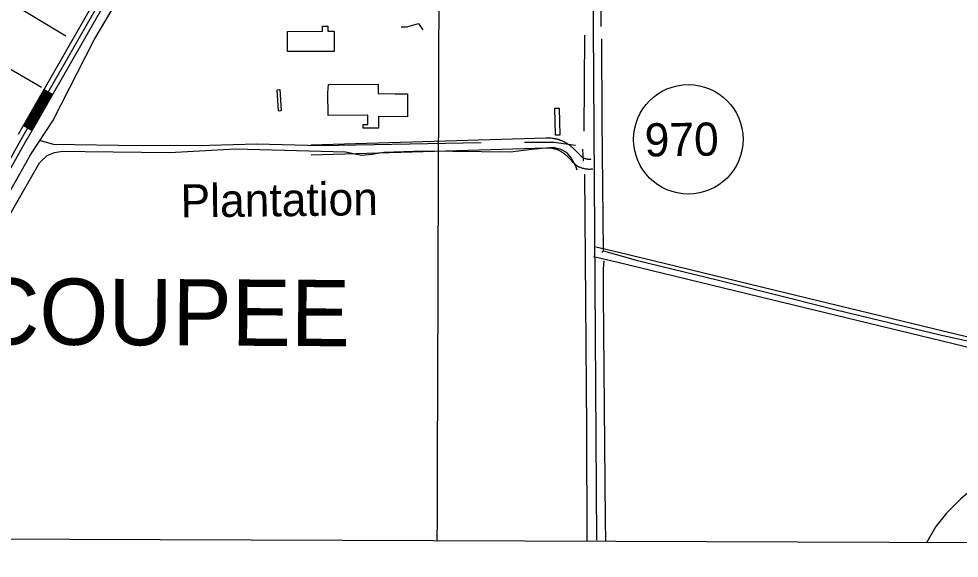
# Model space of a CAD drawing. Extents: x 3146026 to 3183936, y 897894 to 923344.
# Drawn here: x 3159445 to 3162279, y 907250 to 908877 of the extents above; entities that cross this region are included whole.
import ezdxf

# ---------------------------------------------------------------- set-up
doc = ezdxf.new("R2010")
doc.units = 0
for name, color, linetype in [('V-ANNO-SYMB', 7, 'Continuous'), ('V-BLDG-OTLN', 7, 'Continuous'), ('V-DOMW-TANK', 7, 'Continuous'), ('V-GRID-MAJR', 7, 'Continuous'), ('V-ROAD-CNTR', 7, 'Continuous'), ('V-ROAD-IDEN', 7, 'Continuous'), ('V-TOPO-GNAM-IDEN', 7, 'Continuous'), ('V-TOPO-SHOR', 7, 'Continuous')]:
    doc.layers.add(name, color=color, linetype=linetype)

msp = doc.modelspace()

# ---------------------------------------------------------------- linework, layer by layer
at = {"layer": 'V-ANNO-SYMB'}
msp.add_lwpolyline([(3150260.2, 907341.2), (3165911.3, 907284.3), (3165898.4, 903734.3), (3150247.3, 903791.2)], close=True, dxfattribs=at)
at = {"layer": 'V-BLDG-OTLN'}
for points in [[(3160254.6, 908777.8), (3160254.4, 908838.7), (3160359.9, 908839.1), (3160359.9, 908854.6), (3160376.5, 908854.7), (3160376.5, 908839.4), (3160395.1, 908839.5), (3160395.3, 908778.3)], [(3160528.4, 908582.2), (3160528.6, 908582.2), (3160528.6, 908546.5), (3160482.6, 908547), (3160483, 908558.2), (3160496.4, 908558.2), (3160496.3, 908585.8), (3160494.9, 908586.2), (3160377.4, 908585.1), (3160376.6, 908654.7), (3160377.8, 908678.2), (3160528, 908679.2), (3160528, 908650.9), (3160579.3, 908650.8), (3160616.2, 908650.8), (3160616.1, 908581.5), (3160528.6, 908582.2), (3160528.6, 908582.4)], [(3161061.8, 908525.4), (3161060.3, 908606.7), (3161073.4, 908606.9), (3161075, 908525.6)], [(3160528.6, 908582.2), (3160528.4, 908582.2), (3160528.6, 908582.4)]]:
    msp.add_lwpolyline(points, close=True, dxfattribs=at)
at = {"layer": 'V-DOMW-TANK'}
msp.add_lwpolyline([(3160227.8, 908598.7), (3160223, 908661.5), (3160224.4, 908662.9), (3160231.9, 908663.3), (3160235.3, 908600.3), (3160233.3, 908599.3), (3160229, 908598.3), (3160228, 908599.3)], close=True, dxfattribs=at)
at = {"layer": 'V-GRID-MAJR'}
msp.add_spline([(3160706, 907303.2), (3160713, 909400.9), (3160733.3, 915463.8), (3160753.6, 921526.7), (3160753.6, 921529.7)], degree=3, dxfattribs=at)
at = {"layer": 'V-ROAD-CNTR'}
for p, q in [((3159545.9, 908648.2), (3159519.8, 908663.1)), ((3159483.8, 908539.7), (3159457.8, 908554.6))]:
    msp.add_line(p, q, dxfattribs=at)
for points in [[(3161163, 910769.5), (3161176.1, 908851.9), (3161185.7, 907304)], [(3159671.3, 908993.4), (3159672.6, 908991.9), (3159673.8, 908990), (3159674.5, 908988.4), (3159679.9, 908966.3), (3159682.7, 908947.9), (3159442.5, 908527.9)], [(3159698.4, 908945), (3159455.5, 908520.5)], [(3159711.2, 908951.4), (3159714, 908942.1), (3159468.6, 908513)], [(3159522.4, 908661.6), (3159460.4, 908553.1)], [(3159525.1, 908660.1), (3159463, 908551.6)], [(3159527.7, 908658.6), (3159465.6, 908550.1)], [(3159530.3, 908657.1), (3159468.2, 908548.6)], [(3159532.9, 908655.7), (3159470.8, 908547.2)], [(3159535.5, 908654.2), (3159473.4, 908545.7)], [(3159538.1, 908652.7), (3159476, 908544.2)], [(3159540.7, 908651.2), (3159478.6, 908542.7)], [(3159543.3, 908649.7), (3159481.2, 908541.2)], [(3159455.5, 908520.5), (3158780.7, 907312.7)], [(3159468.6, 908513.2), (3158797.9, 907312.6)], [(3161033.9, 908516.7), (3160324.8, 908495.8)], [(3161168.8, 908453.1), (3161167.9, 908452.9), (3161167.3, 908452.8), (3161166.8, 908452.7), (3161166.3, 908452.7), (3161165.1, 908452.6), (3161164.1, 908452.6), (3161163.3, 908452.6), (3161162.6, 908452.6), (3161162, 908452.6), (3161160.7, 908452.7), (3161159.8, 908452.8), (3161159.2, 908452.9), (3161158.2, 908453.1), (3161157.1, 908453.3), (3161154.6, 908453.9), (3161152.4, 908454.5), (3161150.6, 908455), (3161149.2, 908455.4), (3161148.1, 908455.8), (3161147.2, 908456.2), (3161146.4, 908456.5), (3161145.8, 908456.8), (3161145.3, 908457.1), (3161144.9, 908457.3), (3161144.7, 908457.4), (3161144.1, 908457.8), (3161143.7, 908458.1), (3161143.6, 908458.2), (3161143.2, 908458.5), (3161142.8, 908458.9), (3161141.4, 908460.2), (3161140.2, 908461.5), (3161137.9, 908463.9), (3161134.3, 908467.8), (3161132.4, 908469.9), (3161130.4, 908471.9), (3161123.9, 908478.4), (3161120.6, 908481.7), (3161117.2, 908484.9), (3161115.3, 908486.6), (3161113.5, 908488.2), (3161111.8, 908489.7), (3161110.2, 908491), (3161108.7, 908492.3), (3161107.2, 908493.4), (3161105.8, 908494.4), (3161103.2, 908496.3), (3161100.9, 908497.9), (3161098.8, 908499.2), (3161097, 908500.4), (3161095.3, 908501.4), (3161092.4, 908503), (3161090.2, 908504.2), (3161088.5, 908505.1), (3161086, 908506.3), (3161083.4, 908507.6), (3161081.3, 908508.5), (3161079.2, 908509.4), (3161077.3, 908510.1), (3161075.5, 908510.7), (3161073.9, 908511.3), (3161072.3, 908511.8), (3161070.8, 908512.2), (3161068.1, 908513), (3161065.8, 908513.5), (3161063.7, 908514), (3161061.8, 908514.4), (3161058.8, 908514.9), (3161056.4, 908515.3), (3161053, 908515.8), (3161049.6, 908516.3), (3161047.6, 908516.5), (3161045.8, 908516.6), (3161044.2, 908516.7), (3161041.6, 908516.8), (3161039.5, 908516.9), (3161037.8, 908516.9), (3161035.5, 908516.8), (3161033.4, 908516.6)], [(3161034.8, 908486.7), (3160325.6, 908465.9)], [(3161174.7, 908423.7), (3161173.4, 908423.4), (3161171.9, 908423.2), (3161170.5, 908423), (3161169.2, 908422.8), (3161166.9, 908422.6), (3161164.8, 908422.6), (3161163, 908422.6), (3161161.4, 908422.6), (3161159.9, 908422.7), (3161157.6, 908422.9), (3161155.8, 908423.1), (3161154.4, 908423.3), (3161152.5, 908423.6), (3161150.6, 908424), (3161147.4, 908424.8), (3161144.6, 908425.5), (3161142, 908426.3), (3161139.6, 908427), (3161137.5, 908427.8), (3161135.6, 908428.5), (3161133.9, 908429.3), (3161132.4, 908430), (3161131.1, 908430.7), (3161130, 908431.3), (3161128.9, 908431.9), (3161127.3, 908433), (3161125.9, 908433.9), (3161124.9, 908434.7), (3161123.5, 908435.9), (3161122.2, 908437.1), (3161120.2, 908439), (3161118.6, 908440.7), (3161116, 908443.4), (3161112.4, 908447.3), (3161110.7, 908449.1), (3161109, 908450.8), (3161102.8, 908457.1), (3161099.7, 908460.1), (3161096.6, 908463.1), (3161095.1, 908464.5), (3161093.8, 908465.7), (3161092.5, 908466.7), (3161091.3, 908467.7), (3161090.2, 908468.7), (3161089.1, 908469.5), (3161088.1, 908470.2), (3161086.1, 908471.7), (3161084.3, 908472.9), (3161082.7, 908473.9), (3161081.3, 908474.8), (3161080.1, 908475.5), (3161077.9, 908476.8), (3161076.2, 908477.7), (3161074.9, 908478.4), (3161072.9, 908479.4), (3161070.9, 908480.3), (3161069.5, 908480.9), (3161068.2, 908481.5), (3161066.9, 908482), (3161065.7, 908482.4), (3161064.6, 908482.8), (3161063.5, 908483.1), (3161062.6, 908483.4), (3161060.6, 908483.9), (3161058.9, 908484.3), (3161057.4, 908484.7), (3161056.1, 908484.9), (3161053.6, 908485.4), (3161051.9, 908485.7), (3161049, 908486.1), (3161046.1, 908486.5), (3161044.7, 908486.6), (3161043.5, 908486.7), (3161042.6, 908486.8), (3161040.7, 908486.8), (3161039.4, 908486.9), (3161038.5, 908486.9), (3161037, 908486.8), (3161035.3, 908486.7)], [(3161183.6, 908189.1), (3161253, 908173.3), (3161753.9, 908051.4), (3162682.5, 907826.4), (3163651.3, 907592.6), (3164318.3, 907439.7), (3164560, 907386.7)], [(3161176.9, 908159.9), (3161246.1, 908144.1), (3161746.8, 908022.2), (3162675.4, 907797.2), (3163644.4, 907563.4), (3164311.7, 907410.4), (3164553.6, 907357.4)]]:
    msp.add_lwpolyline(points, dxfattribs=at)
at = {"layer": 'V-ROAD-IDEN'}
msp.add_circle((3161462.5, 908513.1), 165, dxfattribs=at)
at = {"layer": 'V-TOPO-SHOR'}
for p, q in [((3159255, 909026.5), (3159586.8, 908825.1)), ((3159164.3, 908874.8), (3159512.9, 908670.6)), ((3161149.4, 908827.3), (3161147.7, 908537.3)), ((3161143.9, 908483.2), (3161145.4, 908447))]:
    msp.add_line(p, q, dxfattribs=at)
for points in [[(3161199.4, 908853.7), (3161197.8, 909159.5), (3161199.3, 909170.3)], [(3158820.2, 907310.1), (3159035.6, 907688.8), (3159315.6, 908175), (3159479.8, 908466.8), (3159547.5, 908568.5), (3159671.9, 908813.2), (3159742.4, 908931.8), (3159923.1, 908934.2)], [(3160597.5, 908852.7), (3160614.3, 908852.3), (3160649.5, 908862.2), (3160662.2, 908843.8)], [(3161206.6, 908176.7), (3161202.8, 908570.7), (3161202, 908816.3)], [(3159509.8, 908509.3), (3159548.1, 908498.7), (3159810.4, 908494.2), (3160019.9, 908495.9), (3160162, 908499.4), (3160354.5, 908494.3), (3160838.7, 908503.3)], [(3160968.7, 908504.7), (3161057.8, 908504.7), (3161122.6, 908495.8)], [(3159321.4, 908118.2), (3159506.9, 908442), (3159530.3, 908464.3), (3159552.2, 908473.3), (3159576.4, 908477.5), (3159645, 908476.9), (3159898.9, 908473.8), (3160097.8, 908484.2), (3160429.8, 908475.5), (3160478.9, 908465.8), (3160509.1, 908468.6), (3160545.4, 908474.9), (3160665.9, 908478.9), (3160927, 908475.7), (3160989.8, 908483.6), (3161055, 908489.1), (3161075.3, 908485), (3161094.3, 908474.9), (3161109.5, 908456.4), (3161122.1, 908433.2), (3161126.6, 908421.1)], [(3161149.2, 908408.4), (3161155.4, 907640.2), (3161156.4, 907301.6)], [(3161202.2, 908172.6), (3161206.6, 908176.7), (3161309.3, 908147.5), (3161554, 908088.7), (3161765.6, 908035), (3161907.9, 907998.7), (3162221.3, 907923.1), (3162312.9, 907903.2), (3162564.1, 907842.4), (3162687.3, 907813.9), (3162782.4, 907790.3), (3163157.7, 907697.7), (3163397, 907642), (3163622.5, 907588.6), (3163887.9, 907521.4), (3164090.1, 907471.5), (3164286.4, 907429), (3164488.6, 907384)], [(3161213.9, 907301.4), (3161213.2, 907365.4), (3161207.1, 908047), (3161206.6, 908121.6), (3161208.5, 908146.8)], [(3162591.5, 907819.1), (3162556.9, 907741.8), (3162511.1, 907646.7), (3162477.4, 907600.6), (3162431.6, 907552.5), (3162352.8, 907487.1), (3162283.8, 907428.8), (3162240.6, 907385.4), (3162208.2, 907345.3), (3162181.8, 907297.9)]]:
    msp.add_lwpolyline(points, dxfattribs=at)

# ---------------------------------------------------------------- texts
at = {"layer": 'V-ROAD-IDEN'}
msp.add_text('970', height=100, rotation=0.7094, dxfattribs=at).set_placement((3161331.6, 908461.4))
at = {"layer": 'V-TOPO-GNAM-IDEN'}
for s, height, rotation, p in [('Plantation', 100, 0.7094, (3159932.8, 908277.3)), ('COUPEE', 200, 359.7094, (3159313.2, 907894.6))]:
    msp.add_text(s, height=height, rotation=rotation, dxfattribs=at).set_placement(p)

doc.saveas('drawing.dxf')
